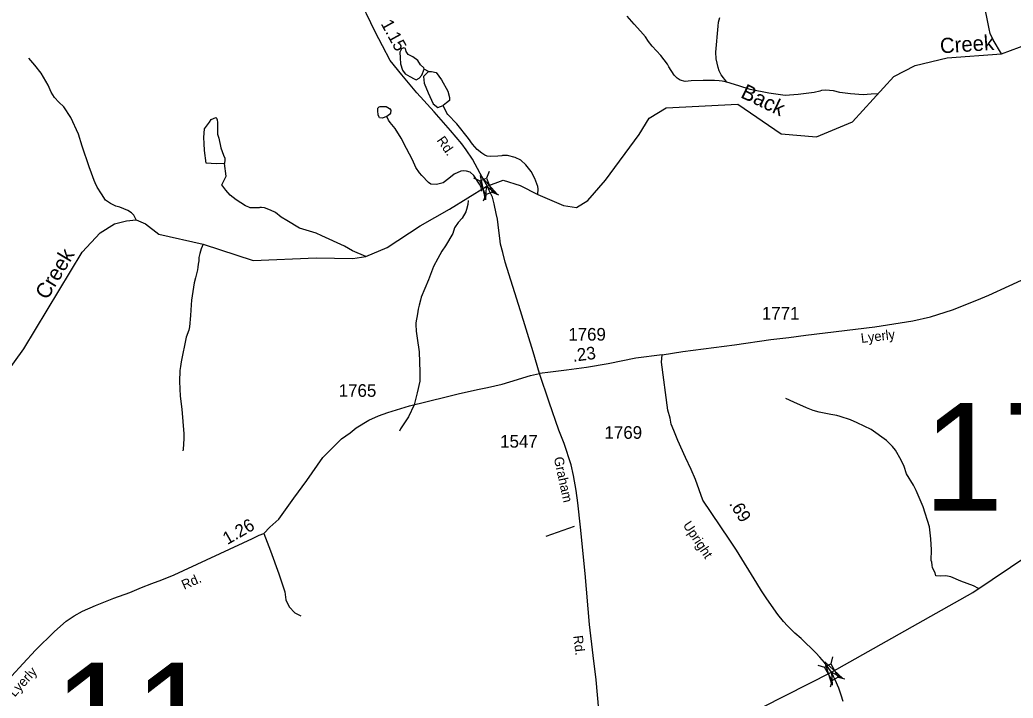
# Model space of a CAD drawing. Extents: x 1473865 to 1648260, y 639067 to 773536.
# Drawn here: x 1494517 to 1504347, y 696762 to 703472 of the extents above; entities that cross this region are included whole.
import ezdxf

# ---------------------------------------------------------------- set-up
doc = ezdxf.new("R2010")
doc.units = 0
for name, color, linetype in [('Exist Hydrographic Creek Single Shore', 7, 'Continuous'), ('Exist Hydrographic Creek Single Shore Label', 7, 'Continuous'), ('Exist Hydrographic Misc Water Feature', 7, 'Continuous'), ('Exist Road Non-System Type 51', 7, 'Continuous'), ('Exist Road Secondary Mileage Hundredths English Label', 7, 'Continuous'), ('Exist Road Secondary Structure Standard Bridge Attributed CELL', 7, 'Continuous'), ('Exist Road Secondary Structure Standard Bridge CELL', 7, 'Continuous'), ('Exist Road Secondary Structure Standard Bridge Number Label', 7, 'Continuous'), ('Exist Road Secondary Type 20 Attributed', 7, 'Continuous'), ('Exist Road Secondary Type 51 Attributed', 7, 'Continuous'), ('Exist Road Secondary Type 51 Label', 7, 'Continuous'), ('Exist Road Secondary Type 51 Number Label', 7, 'Continuous')]:
    doc.layers.add(name, color=color, linetype=linetype)

msp = doc.modelspace()

# ---------------------------------------------------------------- linework, layer by layer
at = {"layer": 'Exist Hydrographic Creek Single Shore'}
for points in [[(1494370, 699961.5), (1494557.9, 700217), (1495133, 701173.8), (1495310.9, 701363.9), (1495454, 701452.9), (1495572, 701483.3), (1495668.8, 701495.6), (1495760, 701455.9), (1495891.3, 701351.2), (1496330.3, 701254.7), (1496826.8, 701093.1), (1497449.9, 701117.2), (1497812, 701111.4), (1497942.1, 701129.9), (1498151.7, 701221), (1498480, 701434.5), (1498767.4, 701601), (1499130.5, 701823.4), (1499300.9, 701886.4), (1499468, 701832.8), (1499644.1, 701744.1), (1499895.4, 701635.7), (1500026, 701616.7), (1500137.6, 701686.4), (1500314, 701886.6), (1500647, 702339.4), (1500745, 702500.3), (1500913.4, 702601.8), (1501621.6, 702638.8), (1502051.9, 702345.7), (1502400.3, 702315.7), (1502755.5, 702463.4), (1503166.1, 702912.3), (1503376.1, 703019.7), (1503694.1, 703095.3), (1504231.9, 703135.3), (1504497.5, 703235.4)], [(1500961, 696215.3), (1502547.8, 697018.7), (1503949.4, 697808.9), (1504511.2, 698187.1)]]:
    msp.add_lwpolyline(points, dxfattribs=at)
at = {"layer": 'Exist Hydrographic Misc Water Feature'}
for points in [[(1504231.9, 703135.3), (1504148.2, 703273.5), (1504120.1, 703337.4), (1504108.9, 703385.3), (1504084.4, 703514.6), (1504043.5, 703683.2), (1504036, 703715.3), (1504013, 703840.9), (1503976.2, 703952.3), (1503899.8, 704149.6), (1503888.8, 704205.8), (1503873.6, 704254), (1503791.7, 704481.4), (1503764.8, 704543.9), (1503730.1, 704616.5), (1503673.9, 704721.5), (1503577.8, 704886.9), (1503533.7, 704936)], [(1501513, 702855.9), (1501466.4, 702864.6), (1501436.5, 702869.2), (1501390.5, 702874), (1501280.5, 702874.1), (1501160.5, 702870.4), (1501100.3, 702863.5), (1501050.6, 702876.5), (1501020.8, 702895), (1500991.4, 702925.6), (1500938.9, 703008.5), (1500925.4, 703034.8), (1500860.9, 703119.9), (1500774.6, 703213.5), (1500739.3, 703258.1), (1500708.1, 703304.7), (1500659.1, 703359.6), (1500596.4, 703428.7), (1500527.7, 703508)], [(1501513, 702855.9), (1501457.6, 702928.7), (1501438.2, 702969.1), (1501426.8, 703001.3), (1501407.8, 703087.4), (1501405, 703152.7), (1501426.1, 703409), (1501430.8, 703448.9), (1501443.6, 703496.6)], [(1498494.8, 702925.1), (1498519.3, 702983.3), (1498513.9, 702997.9), (1498481.1, 703027), (1498454.8, 703068.8), (1498405.7, 703107), (1498361.1, 703128.9), (1498341.1, 703158), (1498333.8, 703188), (1498315.7, 703195.3), (1498292.9, 703184.4), (1498277.5, 703152.5), (1498279.3, 703096.1), (1498282.9, 703037), (1498303.8, 702976), (1498331.1, 702937.8), (1498377.5, 702912.3), (1498420.2, 702889.6), (1498438.4, 702879.6), (1498469.3, 702896.9), (1498494.8, 702925.1)], [(1495668.8, 701495.6), (1495645.7, 701539.8), (1495622.2, 701564.2), (1495584.6, 701586.9), (1495505.1, 701618.4), (1495465.3, 701629.1), (1495413.8, 701656.1), (1495364.4, 701689.4), (1495323.5, 701749.7), (1495282.6, 701818.4), (1495263.4, 701858.8), (1495253.8, 701883), (1495227.1, 701955.4), (1495204.2, 702019.8), (1495133, 702224.3), (1495098, 702341.6), (1495020.9, 702507), (1494952.7, 702612.1), (1494903, 702657.7), (1494860.4, 702705.9), (1494825.4, 702758.4), (1494798.5, 702824.9), (1494726.6, 702944.2), (1494664.1, 703025.3), (1494605.4, 703094.4)], [(1498560.9, 702960.1), (1498510.9, 702912.3), (1498517.7, 702846.4), (1498556.4, 702750.8), (1498606.4, 702641.7), (1498651.8, 702605.3), (1498705.9, 702624.4)], [(1498560.9, 702960.1), (1498519.3, 702983.3)], [(1498560.9, 702960.1), (1498590.5, 702962.4), (1498635.9, 702951), (1498688.2, 702878.2), (1498751.8, 702766.8), (1498767.7, 702705.3), (1498767.7, 702673.5), (1498738.2, 702653), (1498705.9, 702624.4)], [(1503003.8, 702740.2), (1502942.4, 702736.7), (1502862.2, 702730.3), (1502738.4, 702740.6), (1502630.6, 702754.7), (1502569, 702771.8), (1502491, 702777.3), (1502451, 702774), (1502434.8, 702766.3), (1502378.6, 702755.4), (1502220, 702732.9), (1502090, 702724.9), (1501930.4, 702747.9), (1501743, 702783.4), (1501631, 702819), (1501513, 702855.9)], [(1498147.6, 702517.7), (1498101.3, 702500.6), (1498077.4, 702503.1), (1498071.5, 702509.2), (1498061.9, 702533.3), (1498058.6, 702573.3), (1498059.1, 702597.3), (1498071.4, 702613.1), (1498081.4, 702616.9), (1498143.4, 702615.7), (1498175, 702597.1), (1498186.7, 702578.9), (1498186.2, 702550.9), (1498175.9, 702537.1), (1498147.6, 702517.7)], [(1499644.1, 701744.1), (1499645, 701799.8), (1499641.5, 701823.9), (1499614.9, 701904.4), (1499578.2, 701973), (1499525.3, 702037.9), (1499474.1, 702084.2), (1499418.7, 702111.9), (1499342.9, 702129.3), (1499294.9, 702130.3), (1499286.8, 702126.4), (1499246.8, 702123.1), (1499174.7, 702120.5), (1499142.8, 702125.1), (1499119, 702133.6), (1499087.3, 702154.2), (1499043.9, 702191), (1498995.7, 702242.1), (1498957.2, 702298.1), (1498842.5, 702442.6), (1498752, 702536.2), (1498742.3, 702550.4), (1498705.9, 702624.4)], [(1496460.3, 702047.5), (1496359.4, 702053.3), (1496342.6, 702179.5), (1496339.3, 702248.3), (1496338.9, 702307.9), (1496343.3, 702394.2), (1496392.3, 702461), (1496409.1, 702486.4), (1496457.3, 702505.4), (1496463.8, 702498.3), (1496469, 702483.5), (1496472, 702457.2), (1496474.4, 702342.3), (1496485.6, 702302.1), (1496505.6, 702207), (1496533.4, 702132.4), (1496546.5, 702103.1), (1496544.8, 702088.3), (1496543.6, 702051.9), (1496460.3, 702047.5)], [(1499090.3, 701778.5), (1499081.2, 701814.5), (1499065.8, 701846.8), (1499009.3, 701931.8), (1498973.9, 701964.4), (1498936.2, 701977.1), (1498904.1, 701977.8), (1498880.1, 701976.2), (1498815.6, 701947.5), (1498762.8, 701904.5), (1498706, 701861.6), (1498641.7, 701842.8), (1498585.7, 701847.9), (1498562, 701862.3), (1498495.2, 701931.5), (1498471.7, 701960), (1498436.7, 702012.6), (1498402, 702087.2), (1498344, 702200.2), (1498289.7, 702301.2), (1498229.6, 702398.2), (1498180.5, 702457.1), (1498165, 702481.4), (1498147.6, 702517.7)], [(1497942.1, 701129.9), (1497807.8, 701187.1), (1497730.6, 701232.5), (1497506.5, 701334.2), (1497449, 701361.3), (1497285.8, 701412.8), (1497159.1, 701487.1), (1497103, 701521.7), (1497048.5, 701565.2), (1496996.9, 701590.2), (1496937.2, 701611.3), (1496909.3, 701615.8), (1496893.3, 701616.1), (1496885.2, 701612.3), (1496797.3, 701613.9), (1496781.4, 701618.2), (1496749.6, 701632.8), (1496658.6, 701690.5), (1496599.4, 701737.6), (1496556.3, 701786.3), (1496517.3, 701839), (1496558.2, 701924.6), (1496543.6, 702051.9)], [(1498952.3, 701686.7), (1498950.2, 701645.1), (1498937.3, 701597.4), (1498928.9, 701573.6), (1498895.8, 701510.2), (1498855, 701467), (1498818.1, 701415.8), (1498800.5, 701360.4), (1498730.9, 701237.5), (1498693.9, 701184.3), (1498652.7, 701113.1), (1498611.2, 701032), (1498560.8, 700901), (1498489.8, 700730.5), (1498481.2, 700698.6), (1498468.3, 700650.9), (1498459.6, 700611.1), (1498450.8, 700563.3), (1498437.2, 700475.7), (1498437, 700459.7), (1498439.7, 700391.6), (1498450.5, 700323.5), (1498470.1, 700187.2), (1498476.5, 699987.2), (1498476.9, 699899.3), (1498448.9, 699783.9), (1498418.7, 699664.6), (1498364.6, 699545.6), (1498284.5, 699427.3), (1498274, 699403.5)], [(1496330.3, 701254.7), (1496310, 701207.4), (1496297, 701159.7), (1496288.3, 701119.9), (1496287.8, 701087.9), (1496283.2, 701056.1), (1496278.6, 701024.2), (1496274.2, 701000.2), (1496256.7, 700920.6), (1496242.2, 700869.9), (1496216.9, 700699.5), (1496211.9, 700651.6), (1496206.1, 700547.8), (1496196.1, 700434.1), (1496189.5, 700402.2), (1496163.3, 700334.8), (1496113.9, 700087.9), (1496105.1, 700042.1), (1496100.4, 700002.2), (1496098.4, 699896.3), (1496103.8, 699748.3), (1496121.5, 699620.1), (1496141.2, 699375.9), (1496140.3, 699327.9), (1496134.4, 699224.1), (1496130.2, 699208.2)], [(1504004.1, 697846.9), (1503953.6, 697872), (1503827.7, 697920.5), (1503729.9, 697962.8), (1503679.6, 697970.8), (1503626.7, 697968.1), (1503581.8, 697973.4), (1503573.9, 698002.5), (1503550.1, 698052.8), (1503544.8, 698079.3), (1503542.1, 698108.4), (1503536.1, 698124.7), (1503537.9, 698228.6), (1503531.9, 698336.6), (1503518.1, 698456.8), (1503457.6, 698653.8), (1503386.4, 698815), (1503361.4, 698867.5), (1503291.4, 698980.7), (1503268.6, 699053.1), (1503237.7, 699117.6), (1503181.6, 699214.6), (1503152.1, 699251.2), (1503095.2, 699312.2), (1502943.1, 699419), (1502804.3, 699485.6), (1502736.8, 699514.9), (1502633.4, 699548.8), (1502601.6, 699557.4), (1502542.3, 699568), (1502428.1, 699590.6), (1502368.4, 699607.8), (1502302.9, 699635), (1502175.8, 699689.4), (1502096.4, 699724.9)]]:
    msp.add_lwpolyline(points, dxfattribs=at)
at = {"layer": 'Exist Road Non-System Type 51'}
msp.add_line((1499726.1, 698365.9), (1500005.2, 698462.9), dxfattribs=at)
msp.add_lwpolyline([(1496930.3, 698392.5), (1496998.4, 698218.4), (1497079.2, 697992), (1497139.7, 697815.1), (1497149, 697735.9), (1497181.6, 697666.1), (1497237.4, 697605.5), (1497297.9, 697577.6)], dxfattribs=at)
at = {"layer": 'Exist Road Secondary Structure Standard Bridge Attributed CELL'}
for points in [[(1499126.7, 701693.5), (1499074.4, 701931.6), (1499238.8, 701751.5), (1499130.5, 701823.4)], [(1502555.5, 696889), (1502482.3, 697121.6), (1502662, 696956.8), (1502547.8, 697018.7)]]:
    msp.add_lwpolyline(points, close=True, dxfattribs=at)
at = {"layer": 'Exist Road Secondary Structure Standard Bridge CELL'}
for p, q in [((1499162.4, 701971.2), (1499135.4, 701907.7)), ((1499006.4, 701908.3), (1499069.9, 701881.3)), ((1499191.6, 701767.5), (1499255.1, 701740.5)), ((1499127.7, 701741.7), (1499100.7, 701678.2)), ((1502560.4, 697169.5), (1502541.8, 697103)), ((1502413.8, 697087), (1502480.3, 697068.4)), ((1502555.4, 696937.3), (1502536.8, 696870.9)), ((1502615.6, 696971.2), (1502682, 696952.6))]:
    msp.add_line(p, q, dxfattribs=at)
for points in [[(1499135.4, 701907.7), (1499191.9, 701767.6), (1499126.5, 701741.2), (1499069.9, 701881.3)], [(1502541.8, 697103), (1502615.9, 696971.3), (1502554.3, 696936.7), (1502480.3, 697068.4)]]:
    msp.add_lwpolyline(points, close=True, dxfattribs=at)
at = {"layer": 'Exist Road Secondary Type 20 Attributed'}
for points in [[(1502547.8, 697018.7), (1502479, 697113.8), (1502433.8, 697166.3), (1502394.4, 697208.9), (1502248.4, 697351), (1502185.3, 697405.9), (1502114.3, 697476.9), (1502072.9, 697519.4), (1502017.9, 697588.3), (1501908.2, 697743.8), (1501855.8, 697823.5), (1501810.3, 697901.1), (1501609, 698226.1), (1501536.5, 698335), (1501276.7, 698721), (1501202.7, 698924.3), (1501160.1, 699025), (1501104.2, 699144.1), (1501028.2, 699310.4), (1500988.3, 699410.9), (1500963.1, 699471.3), (1500951.6, 699531.3), (1500929.4, 699612.3), (1500865.9, 700087.3), (1500874.4, 700160.1)], [(1502663.5, 696729.1), (1502646.5, 696791.4), (1502621.5, 696859.8), (1502584.6, 696944.2), (1502569.2, 696974.7), (1502547.8, 697018.7)]]:
    msp.add_lwpolyline(points, dxfattribs=at)
at = {"layer": 'Exist Road Secondary Type 51 Attributed'}
for points in [[(1499147, 701817.6), (1499071.5, 701953.5), (1498996, 702095), (1498933.5, 702187), (1498890.2, 702246), (1498778.3, 702377), (1498618.6, 702561.2), (1498447, 702750), (1498361.8, 702849.6), (1498295.9, 702929.3), (1498181.3, 703070.9), (1498105.8, 703214.1), (1498032.1, 703354.2), (1497947.4, 703533), (1497875.7, 703681.1), (1497745.2, 703929), (1497671.4, 704069.8), (1497608.9, 704184.4), (1497496.3, 704396.6), (1497246.7, 704873.2), (1497171.2, 705016.7), (1497013.6, 705317.4)], [(1499660.6, 699974.9), (1499597.8, 700187.4), (1499471.1, 700595.3), (1499319.4, 701075.3), (1499296.7, 701169.4), (1499274.1, 701252.5), (1499266.5, 701312.9), (1499255.5, 701387), (1499242.4, 701499.7), (1499232.2, 701557.3), (1499209.5, 701653.5), (1499193, 701717.3), (1499162.1, 701783.2), (1499147, 701817.6)], [(1500874.4, 700160.1), (1501078.8, 700191.2), (1501589.6, 700258), (1501948.4, 700308.8), (1502128.5, 700330.1), (1502296.9, 700353.8), (1502977.9, 700435.9), (1503352.7, 700496.3), (1503530.3, 700534.8), (1503746.7, 700604.6), (1503987.3, 700699.2), (1504106, 700749.5), (1504309.1, 700842.6), (1504429.9, 700898.8)], [(1500874.4, 700160.1), (1500614, 700126), (1500340.5, 700070.8), (1500123.1, 700032.1), (1499926, 700008.1), (1499767.5, 699987.8), (1499660.6, 699974.9)], [(1494433.2, 696978.3), (1494550.9, 697104.1), (1494673.3, 697237.9), (1494858.5, 697422.6), (1494974.2, 697522.6), (1495053.1, 697575.2), (1495137.9, 697621.5), (1495266.9, 697677.3), (1495446, 697750.2), (1495605.1, 697807.2), (1495721.2, 697856.7), (1495824.6, 697897.4), (1495923.2, 697933.6), (1496044, 697983.4), (1496818.6, 698341.3), (1496883.7, 698374.2), (1496930.3, 698392.5), (1496990.8, 698453), (1497081.5, 698533), (1497229.1, 698740.2), (1497357.6, 698915.1), (1497516.1, 699142.6), (1497699.9, 699328.3), (1497784.3, 699388.5), (1497844.5, 699436.1), (1497969.9, 699511.4), (1498066.6, 699553.9), (1498157.1, 699586.4), (1498372, 699655.1), (1498735.3, 699741.5), (1498855.6, 699773.7), (1499046.4, 699814.5), (1499145.9, 699834.8), (1499289.6, 699869.8), (1499367, 699892), (1499571, 699952.7), (1499660.6, 699974.9)], [(1500307.9, 696062.1), (1500287, 696201.7), (1500219.7, 696944.5), (1500190.9, 697183), (1500154.7, 697491), (1500112.2, 697995.6), (1500066.6, 698454.1), (1500040, 698694.6), (1500023.7, 698816.8), (1499995.9, 698965), (1499973.2, 699069.3), (1499902.4, 699281.6), (1499850, 699411.7), (1499755.9, 699688.9), (1499660.6, 699974.9)]]:
    msp.add_lwpolyline(points, dxfattribs=at)

# ---------------------------------------------------------------- texts
at = {"layer": 'Exist Hydrographic Creek Single Shore Label'}
for s, rotation, p in [('Creek', 3.80107, (1503627.8, 703140.2)), ('Back', 334.45697, (1501640.9, 702708.9)), ('Creek', 58.99202, (1494787.5, 700694.6))]:
    msp.add_text(s, height=150, rotation=rotation, dxfattribs=at).set_placement(p)
at = {"layer": 'Exist Road Secondary Mileage Hundredths English Label'}
for s, rotation, p in [('1.15', 298.74496, (1498085.6, 703435)), ('.23', 7.52142, (1499992.9, 700089.1)), ('.69', 301.70506, (1501532.8, 698686.3)), ('1.26', 29.90781, (1496570, 698275.8))]:
    msp.add_text(s, height=125, rotation=rotation, dxfattribs=at).set_placement(p)
at = {"layer": 'Exist Road Secondary Structure Standard Bridge Number Label'}
for s, p in [('17', (1503456.8, 698617.2)), ('11', (1494853.8, 696045.5))]:
    msp.add_text(s, height=1066.27, dxfattribs=at).set_placement(p)
at = {"layer": 'Exist Road Secondary Type 51 Label'}
for s, rotation, p in [('Rd.', 304.869, (1498638.8, 702280.5)), ('Lyerly', 6.87504, (1502845.4, 700275.6)), ('Graham', 282.28033, (1499800.1, 699139.2)), ('Upright', 303.62789, (1501075.1, 698473.8)), ('Rd.', 23.86033, (1496142.6, 697833.9)), ('Rd.', 276.8469, (1499993.5, 697377.7)), ('Lyerly', 47.55713, (1494465.3, 696767.6))]:
    msp.add_text(s, height=95, rotation=rotation, dxfattribs=at).set_placement(p)
at = {"layer": 'Exist Road Secondary Type 51 Number Label'}
for s, p in [('1771', (1501860.5, 700507.6)), ('1769', (1499944.3, 700299.1)), ('1765', (1497672.5, 699743.2)), ('1769', (1500303, 699327.7)), ('1547', (1499270.2, 699240.3))]:
    msp.add_text(s, height=125, dxfattribs=at).set_placement(p)

doc.saveas('drawing.dxf')
